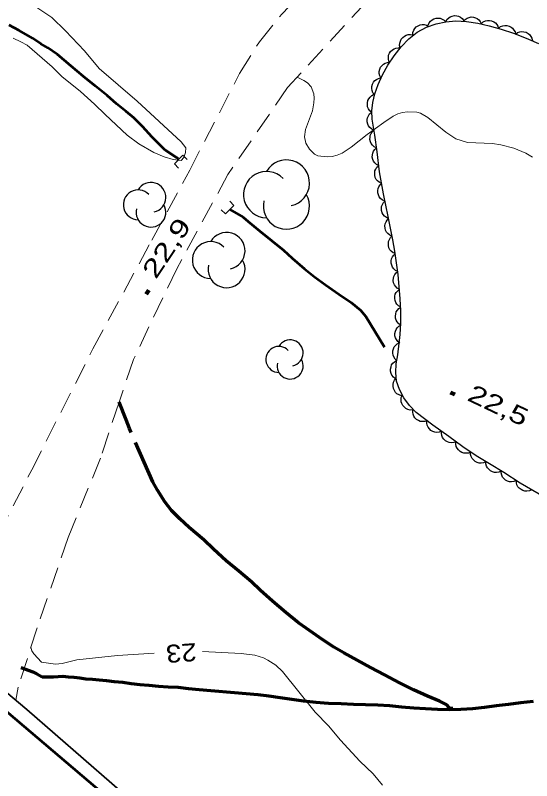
# Model space of a CAD drawing. Extents: x 356765 to 358572, y 5103174 to 5104650.
# Drawn here: x 357738.8 to 357782, y 5103573.8 to 5103637.9 of the extents above; entities that cross this region are included whole.
import ezdxf
from ezdxf.enums import TextEntityAlignment as Align

# ---------------------------------------------------------------- set-up
doc = ezdxf.new("R2010")
doc.units = 0
doc.header["$LTSCALE"] = 0.6
for name, pattern in [('DASH_DOUBLE_DOT', [9.2, 5, -1.2, 0.3, -1.2, 0.3, -1.2]), ('DOT_DASHED', [7.7, 5, -1.2, 0.3, -1.2]), ('LONG_DASHED', [7.5, 6, -1.5]), ('MEDIUM_DASHED', [4.5, 3, -1.5])]:
    doc.linetypes.add(name, pattern=pattern)
for name, color, linetype, lineweight in [('19', 7, 'Continuous', 13), ('2', 7, 'Continuous', 13), ('21', 7, 'Continuous', 53), ('22', 7, 'Continuous', 35), ('26', 7, 'Continuous', 35), ('3', 7, 'Continuous', 140), ('4', 7, 'Continuous', 90), ('44', 7, 'Continuous', 25)]:
    doc.layers.add(name, color=color, linetype=linetype, lineweight=lineweight)

msp = doc.modelspace()

# ---------------------------------------------------------------- linework, layer by layer
at = {"layer": '19', "linetype": 'MEDIUM_DASHED'}
for points in [[(357804.11, 5103692.49), (357803.18, 5103689.49), (357802.52, 5103685.58), (357801.73, 5103680.09), (357799.98, 5103676.05), (357799.47, 5103674.87), (357794.53, 5103667.37), (357789.01, 5103660.22), (357782.3, 5103653.09), (357775.64, 5103646.8), (357768.18, 5103639.05), (357761.58, 5103631.86), (357756.58, 5103624.59), (357752.29, 5103616.7), (357748.66, 5103609.09), (357747.46, 5103605.53), (357745.9, 5103600.84), (357743.2, 5103594.2), (357740.59, 5103586.65), (357739.01, 5103581.66), (357738.8, 5103580.59)], [(357732.38, 5103586.03), (357733.63, 5103587.26), (357740.14, 5103599.86), (357745.27, 5103609.99), (357750.21, 5103619.09), (357753.38, 5103624.96), (357757.55, 5103633.03), (357759.21, 5103635.68), (357761.09, 5103638.01), (357763.62, 5103640.71), (357766.99, 5103643.95), (357770.87, 5103647.63), (357779.69, 5103655.68), (357784.08, 5103660), (357790.96, 5103667.68), (357793.62, 5103671.63), (357796.87, 5103678.8), (357797.75, 5103682.08), (357798.44, 5103685.24), (357798.55, 5103687.17), (357797.98, 5103689.44), (357796.86, 5103691.88)]]:
    msp.add_lwpolyline(points, dxfattribs=at)
at = {"layer": '2'}
for points in [[(357738.58, 5103636.01), (357739.22, 5103635.69), (357739.76, 5103635.4), (357741.86, 5103633.61), (357742.67, 5103632.78), (357744.22, 5103631.52), (357745.4, 5103630.48), (357746.28, 5103629.6), (357748.15, 5103627.88), (357749.11, 5103627.15), (357750.38, 5103626.44), (357751.25, 5103626.06), (357752, 5103625.83), (357752.65, 5103625.76), (357752.89, 5103626.02), (357753.03, 5103626.43), (357753.04, 5103626.81), (357752.65, 5103627.32), (357748.97, 5103630.73), (357745.8, 5103633.47), (357744.57, 5103634.93), (357742.96, 5103636.61), (357741.82, 5103637.72), (357739.97, 5103638.95)], [(357763.82, 5103626.3), (357763.41, 5103626.7), (357763.1, 5103627.21), (357762.98, 5103627.74), (357763.07, 5103628.34), (357763.65, 5103629.91), (357763.78, 5103630.59), (357763.8, 5103630.98), (357763.76, 5103631.34), (357763.54, 5103631.91), (357763.25, 5103632.26), (357762.95, 5103632.45), (357762.38, 5103632.73)], [(357782.09, 5103626.03), (357781.52, 5103626.36), (357780.52, 5103626.8), (357779.44, 5103627.07), (357778.74, 5103627.18), (357776.66, 5103627.26), (357775.67, 5103627.57), (357774.84, 5103628.12), (357773.31, 5103629.36), (357772.7, 5103629.71), (357772.39, 5103629.8), (357771.61, 5103629.84), (357771.21, 5103629.78), (357770.82, 5103629.66), (357770.42, 5103629.47), (357769.64, 5103628.95), (357768.25, 5103627.92), (357766.91, 5103626.86), (357766.14, 5103626.36), (357765.73, 5103626.2), (357765.32, 5103626.09), (357764.88, 5103626.05), (357764.1, 5103626.15), (357763.82, 5103626.3)], [(357740.07, 5103585.01), (357740.15, 5103584.72), (357740.31, 5103584.46), (357740.95, 5103583.76), (357742.13, 5103583.59), (357742.68, 5103583.66), (357743.93, 5103583.95), (357747.34, 5103584.32), (357750.39, 5103584.51)], [(357754.46, 5103584.66), (357757.68, 5103584.49), (357758.82, 5103584.36), (357759.55, 5103584.12), (357759.92, 5103583.94), (357760.6, 5103583.51), (357761.15, 5103582.98), (357763.89, 5103579.59), (357765, 5103578.44), (357766.02, 5103577.23), (357767.64, 5103575.49), (357768.74, 5103574.41), (357769.52, 5103573.48)]]:
    msp.add_lwpolyline(points, dxfattribs=at)
at = {"layer": '21'}
msp.add_lwpolyline([(357609.42, 5103694), (357620.2, 5103685.76), (357630.29, 5103677.74), (357638.22, 5103670.75), (357649.79, 5103660.22), (357666.81, 5103644.4), (357691.49, 5103621.57), (357705.7, 5103608.53), (357720.27, 5103594.97), (357725.87, 5103589.74), (357737.61, 5103580.01), (357753.29, 5103566.65), (357772.09, 5103550.34), (357790.98, 5103533.8), (357803.11, 5103523.29), (357815.96, 5103512.34), (357841.89, 5103502.09), (357843.77, 5103501.5), (357845.45, 5103501.88), (357846.53, 5103502.66), (357866.19, 5103521.97)], dxfattribs=at)
at = {"layer": '22'}
msp.add_lwpolyline([(357659.7, 5103652.78), (357665.41, 5103647.53), (357669.64, 5103643.66), (357670.81, 5103642.56), (357696.61, 5103618.59), (357708.41, 5103607.76), (357715.96, 5103600.61), (357724.74, 5103592.51), (357730.9, 5103587.2), (357739.74, 5103579.8), (357753.98, 5103567.42), (357773.1, 5103551.11), (357784.52, 5103541.16), (357787.76, 5103538.34), (357790.44, 5103536.01), (357803.72, 5103524.43), (357816.37, 5103513.51), (357815.68, 5103512.58)], dxfattribs=at)
at = {"layer": '22', "linetype": 'LONG_DASHED', "lineweight": 70}
for points in [[(357775.28, 5103580.04), (357775.26, 5103579.8), (357774.91, 5103580.2), (357774.31, 5103580.5), (357773.29, 5103580.92), (357772.13, 5103581.45), (357770.95, 5103582.03), (357769.7, 5103582.7), (357768.51, 5103583.32), (357767.41, 5103583.93), (357766.29, 5103584.55), (357765.46, 5103585.03), (357764.24, 5103585.84), (357763.12, 5103586.62), (357762.48, 5103587.05), (357761.43, 5103587.93), (357760.3, 5103588.88), (357759.29, 5103589.78), (357758.54, 5103590.48), (357757.49, 5103591.37), (357756.44, 5103592.26), (357755.38, 5103593.23), (357754.55, 5103594.01), (357753.34, 5103595.05), (357752.55, 5103595.76), (357751.85, 5103596.47), (357751.29, 5103597.19), (357750.69, 5103598.16), (357750.3, 5103598.86), (357748.33, 5103603.33), (357748.05, 5103604.06), (357747.46, 5103605.53)], [(357739.24, 5103583.32), (357740.23, 5103582.95), (357740.56, 5103582.78), (357741.02, 5103582.55), (357741.41, 5103582.54), (357741.67, 5103582.55), (357741.97, 5103582.55), (357742.35, 5103582.58), (357742.75, 5103582.59), (357743.2, 5103582.55), (357743.68, 5103582.5), (357744.17, 5103582.45), (357744.68, 5103582.36), (357745.24, 5103582.33), (357745.79, 5103582.28), (357746.41, 5103582.23), (357747.06, 5103582.16), (357747.76, 5103582.08), (357748.48, 5103581.99), (357749.21, 5103581.9), (357749.96, 5103581.84), (357750.76, 5103581.76), (357751.57, 5103581.7), (357752.42, 5103581.66), (357753.27, 5103581.55), (357754.18, 5103581.48), (357755.14, 5103581.4), (357757.12, 5103581.23), (357758.11, 5103581.15), (357759.08, 5103581.05), (357760, 5103580.95), (357760.96, 5103580.82), (357761.93, 5103580.66), (357762.9, 5103580.54), (357763.95, 5103580.43), (357765, 5103580.34), (357766.06, 5103580.3), (357767.09, 5103580.26), (357768.11, 5103580.23), (357769.13, 5103580.19), (357770.12, 5103580.13), (357771.13, 5103580.04), (357772.14, 5103579.95), (357773.13, 5103579.88), (357774.13, 5103579.83), (357775.11, 5103579.8), (357776.09, 5103579.83), (357777.08, 5103579.88), (357778.06, 5103580), (357779.07, 5103580.13), (357780.09, 5103580.26), (357781.12, 5103580.4), (357782.18, 5103580.5)]]:
    msp.add_lwpolyline(points, dxfattribs=at)
at = {"layer": '26'}
for p, q in [((357752.1, 5103625.48), (357752.81, 5103626.19)), ((357752.81, 5103626.19), (357753.16, 5103625.84)), ((357752.1, 5103625.48), (357752.45, 5103625.12)), ((357757.08, 5103622), (357756.73, 5103622.36)), ((357756.37, 5103621.29), (357756.02, 5103621.64)), ((357757.08, 5103622), (357756.37, 5103621.29))]:
    msp.add_line(p, q, dxfattribs=at)
at = {"layer": '3'}
for p, q in [((357749.74, 5103614.56), (357749.96, 5103614.89)), ((357775.23, 5103606.35), (357775.59, 5103606.18))]:
    msp.add_line(p, q, dxfattribs=at)
at = {"layer": '4', "linetype": 'DASH_DOUBLE_DOT', "lineweight": 53}
for points in [[(357752.45, 5103625.83), (357752.4, 5103625.93), (357752.26, 5103626.01), (357751.3, 5103626.66), (357750.89, 5103627.04), (357750.23, 5103627.72), (357749.42, 5103628.61), (357748.69, 5103629.33), (357748.06, 5103629.87), (357747.23, 5103630.51), (357746.47, 5103631.19), (357745.49, 5103631.99), (357744.47, 5103632.8), (357743.43, 5103633.68), (357742.3, 5103634.62), (357741.49, 5103635.19), (357740.91, 5103635.51), (357740.2, 5103635.99), (357739.1, 5103636.65), (357738.24, 5103637.09)], [(357756.73, 5103621.65), (357757.84, 5103621), (357758.27, 5103620.66), (357759.21, 5103619.87), (357760.22, 5103619.07), (357761.24, 5103618.24), (357761.97, 5103617.59), (357762.98, 5103616.7), (357763.84, 5103616.01), (357764.76, 5103615.36), (357765.87, 5103614.58), (357766.91, 5103613.86), (357767.68, 5103613.24), (357768.13, 5103612.69), (357769.78, 5103610.02)]]:
    msp.add_lwpolyline(points, dxfattribs=at)
at = {"layer": '44'}
for points in [[(357773.35, 5103637.08), (357773.43, 5103637.27), (357773.56, 5103637.43), (357773.68, 5103637.54), (357773.84, 5103637.62), (357774.02, 5103637.67), (357774.21, 5103637.67), (357774.37, 5103637.66), (357774.53, 5103637.59), (357774.69, 5103637.49), (357774.82, 5103637.37)], [(357774.82, 5103637.37), (357774.92, 5103637.55), (357775.07, 5103637.69), (357775.2, 5103637.79), (357775.37, 5103637.85), (357775.55, 5103637.88), (357775.74, 5103637.86), (357775.9, 5103637.83), (357776.06, 5103637.75), (357776.2, 5103637.64), (357776.31, 5103637.5)], [(357776.32, 5103637.41), (357776.45, 5103637.57), (357776.63, 5103637.67), (357776.78, 5103637.74), (357776.95, 5103637.77), (357777.14, 5103637.76), (357777.32, 5103637.7), (357777.47, 5103637.64), (357777.6, 5103637.52), (357777.72, 5103637.38), (357777.8, 5103637.22)], [(357772.06, 5103636.27), (357772.07, 5103636.48), (357772.15, 5103636.67), (357772.23, 5103636.81), (357772.35, 5103636.94), (357772.51, 5103637.04), (357772.69, 5103637.11), (357772.84, 5103637.15), (357773.02, 5103637.13), (357773.2, 5103637.09), (357773.36, 5103637.01)], [(357777.81, 5103637.22), (357777.97, 5103637.36), (357778.15, 5103637.44), (357778.31, 5103637.48), (357778.49, 5103637.48), (357778.67, 5103637.45), (357778.84, 5103637.36), (357778.98, 5103637.28), (357779.1, 5103637.15), (357779.19, 5103636.99), (357779.25, 5103636.82)], [(357779.26, 5103636.83), (357779.42, 5103636.96), (357779.61, 5103637.03), (357779.77, 5103637.06), (357779.95, 5103637.05), (357780.13, 5103637.01), (357780.3, 5103636.91), (357780.43, 5103636.82), (357780.54, 5103636.68), (357780.63, 5103636.52), (357780.68, 5103636.35)], [(357780.67, 5103636.34), (357780.84, 5103636.46), (357781.04, 5103636.53), (357781.2, 5103636.56), (357781.37, 5103636.54), (357781.55, 5103636.49), (357781.72, 5103636.39), (357781.85, 5103636.29), (357781.95, 5103636.15), (357782.03, 5103635.99), (357782.08, 5103635.81)], [(357771.01, 5103635.19), (357770.96, 5103635.39), (357770.98, 5103635.59), (357771.02, 5103635.75), (357771.1, 5103635.91), (357771.22, 5103636.05), (357771.37, 5103636.17), (357771.51, 5103636.25), (357771.68, 5103636.29), (357771.87, 5103636.3), (357772.05, 5103636.27)], [(357770.09, 5103634), (357770.03, 5103634.2), (357770.02, 5103634.4), (357770.04, 5103634.57), (357770.11, 5103634.73), (357770.21, 5103634.88), (357770.36, 5103635.01), (357770.49, 5103635.11), (357770.65, 5103635.16), (357770.84, 5103635.19), (357771.02, 5103635.18)], [(357769.39, 5103632.67), (357769.29, 5103632.85), (357769.26, 5103633.05), (357769.25, 5103633.22), (357769.3, 5103633.39), (357769.37, 5103633.56), (357769.49, 5103633.71), (357769.61, 5103633.82), (357769.76, 5103633.9), (357769.94, 5103633.96), (357770.12, 5103633.98)], [(357768.85, 5103631.27), (357768.73, 5103631.43), (357768.66, 5103631.63), (357768.63, 5103631.79), (357768.64, 5103631.96), (357768.69, 5103632.14), (357768.78, 5103632.31), (357768.88, 5103632.44), (357769.02, 5103632.55), (357769.18, 5103632.63), (357769.35, 5103632.68)], [(357768.63, 5103629.78), (357768.47, 5103629.92), (357768.36, 5103630.09), (357768.28, 5103630.24), (357768.26, 5103630.41), (357768.26, 5103630.59), (357768.31, 5103630.78), (357768.37, 5103630.93), (357768.48, 5103631.07), (357768.62, 5103631.19), (357768.77, 5103631.28)], [(357768.81, 5103628.3), (357768.62, 5103628.38), (357768.47, 5103628.52), (357768.36, 5103628.65), (357768.29, 5103628.81), (357768.24, 5103628.99), (357768.25, 5103629.18), (357768.27, 5103629.34), (357768.34, 5103629.5), (357768.44, 5103629.66), (357768.57, 5103629.78)], [(357769.02, 5103626.81), (357768.83, 5103626.9), (357768.68, 5103627.04), (357768.58, 5103627.17), (357768.51, 5103627.33), (357768.47, 5103627.51), (357768.48, 5103627.7), (357768.5, 5103627.86), (357768.57, 5103628.02), (357768.68, 5103628.18), (357768.81, 5103628.3)], [(357769.21, 5103625.32), (357769.03, 5103625.42), (357768.88, 5103625.56), (357768.78, 5103625.69), (357768.71, 5103625.85), (357768.67, 5103626.03), (357768.68, 5103626.22), (357768.71, 5103626.38), (357768.78, 5103626.54), (357768.89, 5103626.69), (357769.03, 5103626.81)], [(357769.45, 5103623.84), (357769.26, 5103623.93), (357769.11, 5103624.06), (357769, 5103624.18), (357768.92, 5103624.34), (357768.87, 5103624.52), (357768.87, 5103624.71), (357768.89, 5103624.88), (357768.96, 5103625.04), (357769.06, 5103625.19), (357769.19, 5103625.32)], [(357769.72, 5103622.37), (357769.53, 5103622.45), (357769.37, 5103622.58), (357769.26, 5103622.71), (357769.19, 5103622.87), (357769.14, 5103623.05), (357769.14, 5103623.24), (357769.15, 5103623.4), (357769.22, 5103623.56), (357769.32, 5103623.72), (357769.45, 5103623.84)], [(357770.05, 5103620.9), (357769.85, 5103620.98), (357769.69, 5103621.11), (357769.58, 5103621.23), (357769.5, 5103621.39), (357769.45, 5103621.56), (357769.44, 5103621.76), (357769.45, 5103621.92), (357769.52, 5103622.08), (357769.61, 5103622.24), (357769.74, 5103622.37)], [(357770.32, 5103619.43), (357770.13, 5103619.51), (357769.98, 5103619.64), (357769.86, 5103619.76), (357769.79, 5103619.92), (357769.74, 5103620.1), (357769.73, 5103620.29), (357769.75, 5103620.46), (357769.82, 5103620.62), (357769.91, 5103620.77), (357770.04, 5103620.9)], [(357770.61, 5103617.96), (357770.42, 5103618.04), (357770.26, 5103618.17), (357770.15, 5103618.29), (357770.07, 5103618.45), (357770.02, 5103618.63), (357770.02, 5103618.82), (357770.03, 5103618.98), (357770.1, 5103619.14), (357770.19, 5103619.3), (357770.32, 5103619.43)], [(357770.81, 5103616.47), (357770.62, 5103616.56), (357770.47, 5103616.7), (357770.37, 5103616.83), (357770.3, 5103616.99), (357770.26, 5103617.17), (357770.26, 5103617.36), (357770.28, 5103617.52), (357770.36, 5103617.68), (357770.47, 5103617.83), (357770.6, 5103617.95)], [(357770.94, 5103614.98), (357770.76, 5103615.08), (357770.62, 5103615.23), (357770.52, 5103615.36), (357770.46, 5103615.53), (357770.43, 5103615.71), (357770.45, 5103615.9), (357770.48, 5103616.06), (357770.56, 5103616.21), (357770.68, 5103616.36), (357770.82, 5103616.47)], [(357771.06, 5103613.48), (357770.87, 5103613.58), (357770.73, 5103613.73), (357770.64, 5103613.86), (357770.58, 5103614.03), (357770.55, 5103614.21), (357770.57, 5103614.4), (357770.6, 5103614.56), (357770.68, 5103614.72), (357770.8, 5103614.86), (357770.94, 5103614.98)], [(357771.06, 5103611.98), (357770.89, 5103612.09), (357770.76, 5103612.25), (357770.67, 5103612.39), (357770.62, 5103612.56), (357770.61, 5103612.74), (357770.64, 5103612.93), (357770.68, 5103613.09), (357770.77, 5103613.24), (357770.9, 5103613.38), (357771.05, 5103613.48)], [(357770.97, 5103610.48), (357770.81, 5103610.61), (357770.69, 5103610.77), (357770.61, 5103610.92), (357770.57, 5103611.09), (357770.57, 5103611.27), (357770.61, 5103611.46), (357770.66, 5103611.62), (357770.76, 5103611.76), (357770.9, 5103611.89), (357771.05, 5103611.98)], [(357770.74, 5103609), (357770.58, 5103609.13), (357770.48, 5103609.31), (357770.41, 5103609.46), (357770.38, 5103609.63), (357770.39, 5103609.82), (357770.45, 5103610), (357770.51, 5103610.15), (357770.62, 5103610.28), (357770.76, 5103610.4), (357770.92, 5103610.49)], [(357770.6, 5103607.51), (357770.44, 5103607.63), (357770.32, 5103607.8), (357770.24, 5103607.94), (357770.2, 5103608.11), (357770.2, 5103608.3), (357770.24, 5103608.49), (357770.29, 5103608.64), (357770.4, 5103608.78), (357770.53, 5103608.91), (357770.68, 5103609)], [(357771.11, 5103606.07), (357770.91, 5103606.13), (357770.74, 5103606.24), (357770.61, 5103606.35), (357770.52, 5103606.5), (357770.44, 5103606.67), (357770.42, 5103606.86), (357770.41, 5103607.02), (357770.45, 5103607.19), (357770.53, 5103607.36), (357770.64, 5103607.5)], [(357772.05, 5103604.88), (357771.84, 5103604.87), (357771.65, 5103604.92), (357771.49, 5103604.99), (357771.36, 5103605.1), (357771.23, 5103605.24), (357771.15, 5103605.41), (357771.09, 5103605.56), (357771.08, 5103605.73), (357771.1, 5103605.92), (357771.16, 5103606.09)], [(357773.26, 5103603.98), (357773.06, 5103603.91), (357772.86, 5103603.9), (357772.69, 5103603.92), (357772.53, 5103603.99), (357772.37, 5103604.09), (357772.24, 5103604.23), (357772.15, 5103604.36), (357772.09, 5103604.52), (357772.06, 5103604.7), (357772.07, 5103604.88)], [(357774.47, 5103603.09), (357774.27, 5103603.02), (357774.07, 5103603), (357773.91, 5103603.02), (357773.74, 5103603.08), (357773.58, 5103603.17), (357773.45, 5103603.31), (357773.34, 5103603.44), (357773.28, 5103603.6), (357773.24, 5103603.78), (357773.25, 5103603.96)], [(357775.68, 5103602.21), (357775.49, 5103602.14), (357775.28, 5103602.13), (357775.12, 5103602.14), (357774.96, 5103602.21), (357774.8, 5103602.3), (357774.66, 5103602.44), (357774.56, 5103602.57), (357774.5, 5103602.73), (357774.47, 5103602.92), (357774.47, 5103603.1)], [(357776.91, 5103601.35), (357776.72, 5103601.27), (357776.52, 5103601.25), (357776.35, 5103601.26), (357776.18, 5103601.32), (357776.02, 5103601.41), (357775.88, 5103601.54), (357775.78, 5103601.67), (357775.71, 5103601.83), (357775.67, 5103602.01), (357775.67, 5103602.19)], [(357778.18, 5103600.55), (357777.99, 5103600.46), (357777.79, 5103600.43), (357777.62, 5103600.43), (357777.45, 5103600.48), (357777.29, 5103600.57), (357777.14, 5103600.69), (357777.03, 5103600.81), (357776.96, 5103600.97), (357776.91, 5103601.15), (357776.9, 5103601.33)], [(357779.46, 5103599.77), (357779.27, 5103599.68), (357779.07, 5103599.65), (357778.91, 5103599.65), (357778.74, 5103599.7), (357778.57, 5103599.78), (357778.43, 5103599.91), (357778.31, 5103600.03), (357778.24, 5103600.18), (357778.19, 5103600.36), (357778.18, 5103600.54)], [(357780.73, 5103598.97), (357780.54, 5103598.89), (357780.34, 5103598.87), (357780.17, 5103598.87), (357780.01, 5103598.92), (357779.84, 5103599.01), (357779.7, 5103599.14), (357779.59, 5103599.26), (357779.52, 5103599.42), (357779.47, 5103599.6), (357779.47, 5103599.78)], [(357782.02, 5103598.2), (357781.83, 5103598.11), (357781.63, 5103598.08), (357781.46, 5103598.08), (357781.29, 5103598.13), (357781.13, 5103598.21), (357780.98, 5103598.33), (357780.87, 5103598.45), (357780.79, 5103598.61), (357780.74, 5103598.78), (357780.73, 5103598.96)]]:
    msp.add_lwpolyline(points, dxfattribs=at)
at = {"layer": '44', "linetype": 'DOT_DASHED'}
msp.add_lwpolyline([(357782.65, 5103597.83), (357781.07, 5103598.76), (357779.7, 5103599.63), (357778.48, 5103600.36), (357777.37, 5103601.04), (357776.26, 5103601.79), (357775.07, 5103602.66), (357773.74, 5103603.61), (357772.36, 5103604.66), (357771.78, 5103605.25), (357771.3, 5103605.9), (357770.94, 5103606.59), (357770.71, 5103607.29), (357770.63, 5103608.01), (357770.67, 5103608.74), (357770.8, 5103609.48), (357771.01, 5103611.18), (357771.06, 5103612.13), (357771.05, 5103613.15), (357771, 5103614.19), (357770.84, 5103616.22), (357770.57, 5103618.17), (357770.38, 5103619.13), (357770.01, 5103621.07), (357769.61, 5103622.97), (357769.28, 5103624.8), (357769.07, 5103626.47), (357768.87, 5103627.88), (357768.66, 5103629.23), (357768.64, 5103629.91), (357768.71, 5103630.62), (357768.88, 5103631.34), (357769.16, 5103632.13), (357769.53, 5103632.92), (357769.98, 5103633.73), (357770.49, 5103634.51), (357771.08, 5103635.26), (357771.73, 5103635.94), (357772.44, 5103636.49), (357773.2, 5103636.92), (357774.01, 5103637.21), (357774.83, 5103637.37), (357775.66, 5103637.44), (357776.56, 5103637.38), (357777.5, 5103637.26), (357778.46, 5103637.04), (357779.46, 5103636.76), (357780.49, 5103636.41), (357781.55, 5103636.01), (357782.59, 5103635.54)], dxfattribs=at)
at = {"layer": '44'}
for centre, radius, start, end in [((357761.4773, 5103623.8703), 1.9328, 282.26917, 149.72626), ((357759.815, 5103622.9039), 1.9328, 44.11537, 269.80396), ((357750.1298, 5103622.6705), 1.2444, 282.26917, 149.72626), ((357749.0595, 5103622.0483), 1.2444, 44.11537, 269.80396), ((357761.4773, 5103621.9375), 1.9328, 166.93686, 29.62122), ((357750.1298, 5103621.426), 1.2444, 166.93686, 29.62122), ((357756.4648, 5103618.197), 1.5438, 282.26917, 149.72626), ((357755.1371, 5103617.4251), 1.5438, 44.11537, 269.80396), ((357756.4648, 5103616.6532), 1.5438, 166.93686, 29.62122), ((357761.7861, 5103609.6508), 1.0921, 282.26917, 149.72626), ((357760.8469, 5103609.1048), 1.0921, 44.11537, 269.80396), ((357761.7861, 5103608.5588), 1.0921, 166.93686, 29.62122)]:
    msp.add_arc(centre, radius, start, end, dxfattribs=at)

# ---------------------------------------------------------------- texts
at = {"layer": '2', "width": 1.15}
msp.add_text('23', height=1.5, rotation=184.076, dxfattribs=at).set_placement((357752.6233, 5103585.279), align=Align.CENTER)
at = {"layer": '3'}
for s, rotation, width, p in [('22,9   ', 56.367, 1.4, (357750.54, 5103615.75)), ('22,5   ', 334.619, 1.35, (357776.53, 5103605.72))]:
    msp.add_text(s, height=1.5, rotation=rotation, dxfattribs=dict(at, width=width)).set_placement(p)

doc.saveas('drawing.dxf')
